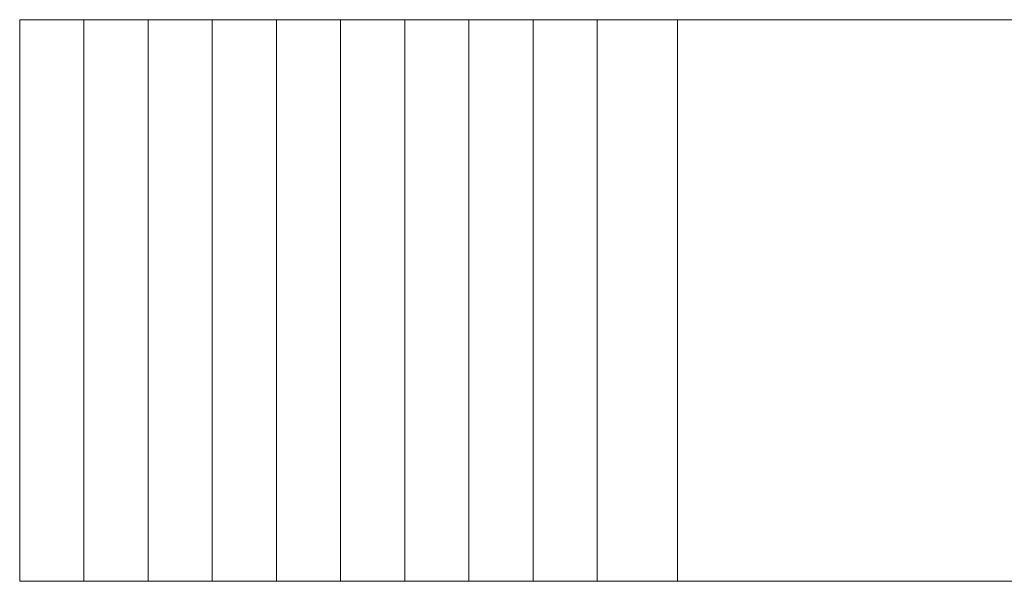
# Model space of a CAD drawing. Header units: inches. Extents: x 15 to 546804, y -66 to 267312.
# Tile 392 of 478: x 433217 to 437053, y 130957 to 133146. Entities that reach past the tile are written whole.
import ezdxf

# ---------------------------------------------------------------- set-up
doc = ezdxf.new("R2010")
doc.units = ezdxf.units.IN
doc.header["$MEASUREMENT"] = 0

msp = doc.modelspace()

# ---------------------------------------------------------------- linework, layer by layer
at = {"color": 7, "lineweight": 20}
for p, q in [((433280.1, 133145.7, 100), (433217, 133145.7, 100)), ((433217, 133145.7, 100), (433217, 133145.7, 475)), ((433217, 133145.7, 475), (433467, 133145.7, 475)), ((433217, 133145.7, 475), (433217, 130956.8, 475)), ((433217, 133145.7, 100), (433217, 130956.8, 100)), ((435467, 133145.7, 3245), (433217, 133145.7, 1670)), ((433217, 133145.7, 1670), (433217, 133145.7, 1690)), ((435467, 133145.7, 3265), (433217, 133145.7, 1690)), ((433217, 133145.7, 1670), (435467, 133145.7, 3245)), ((433217, 133145.7, 475), (433217.1, 133145.7, 475)), ((433217, 133145.7, 475), (433217, 133145.7, 1670)), ((433565.8, 133145.7, 300), (433217.1, 133145.7, 300)), ((433217.1, 133145.7, 300), (433217.1, 133145.7, 475)), ((433217.1, 133145.7, 1690), (433217.1, 133145.7, 300)), ((435780.1, 133145.7, 1850), (433280.1, 133145.7, 100)), ((433467, 133145.7, 475), (433467, 133145.7, 650)), ((433467, 133145.7, 650), (433717, 133145.7, 650)), ((433467, 133145.7, 650), (433467, 130956.8, 650)), ((433467, 133145.7, 475), (433467, 130956.8, 475)), ((435780.1, 133145.7, 1850), (433565.8, 133145.7, 300)), ((433717, 133145.7, 650), (433717, 133145.7, 825)), ((433967, 133145.7, 825), (433717, 133145.7, 825)), ((433717, 133145.7, 825), (433717, 130956.8, 825)), ((433717, 133145.7, 650), (433717, 130956.8, 650)), ((434217, 133145.7, 1000), (433967, 133145.7, 1000)), ((433967, 133145.7, 1000), (433967, 130956.8, 1000)), ((433967, 133145.7, 1000), (433967, 133145.7, 825)), ((433967, 133145.7, 825), (433967, 130956.8, 825)), ((434467, 133145.7, 1175), (434217, 133145.7, 1175)), ((434217, 133145.7, 1175), (434217, 130956.8, 1175)), ((434217, 133145.7, 1175), (434217, 133145.7, 1000)), ((434217, 133145.7, 1000), (434217, 130956.8, 1000)), ((434717, 133145.7, 1350), (434467, 133145.7, 1350)), ((434467, 133145.7, 1350), (434467, 130956.8, 1350)), ((434467, 133145.7, 1350), (434467, 133145.7, 1175)), ((434467, 133145.7, 1175), (434467, 130956.8, 1175)), ((434967, 133145.7, 1525), (434717, 133145.7, 1525)), ((434717, 133145.7, 1525), (434717, 130956.8, 1525)), ((434717, 133145.7, 1525), (434717, 133145.7, 1350)), ((434717, 133145.7, 1350), (434717, 130956.8, 1350)), ((435217, 133145.7, 1700), (434967, 133145.7, 1700)), ((434967, 133145.7, 1700), (434967, 130956.8, 1700)), ((434967, 133145.7, 1700), (434967, 133145.7, 1525)), ((434967, 133145.7, 1525), (434967, 130956.8, 1525)), ((435467, 133145.7, 1875), (435217, 133145.7, 1875)), ((435217, 133145.7, 1875), (435217, 130956.8, 1875)), ((435217, 133145.7, 1875), (435217, 133145.7, 1700)), ((435217, 133145.7, 1700), (435217, 130956.8, 1700)), ((435967, 133145.7, 2050), (435467, 133145.7, 2050)), ((435467, 133145.7, 2050), (435467, 130956.8, 2050)), ((435467, 133145.7, 2050), (435467, 133145.7, 1875)), ((435467, 133145.7, 1875), (435467, 130956.8, 1875)), ((437038.2, 133145.7, 3245), (435467, 133145.7, 3245)), ((437038.2, 133145.7, 3265), (435467, 133145.7, 3265)), ((437038.2, 133145.7, 3245), (435467, 133145.7, 3245)), ((435967, 133145.7, 1850), (435780.1, 133145.7, 1850)), ((435780.1, 133145.7, 1850), (435780.1, 130956.8, 1850)), ((437101.2, 133145.7, 1850), (435780.1, 133145.7, 1850)), ((435967, 133145.7, 1850), (435967, 133145.7, 2050)), ((435967, 133145.7, 1850), (435967, 133145.7, 2050)), ((436538.2, 133145.7, 1850), (435967, 133145.7, 1850)), ((436538.2, 133145.7, 2050), (435967, 133145.7, 2050)), ((436538.2, 133145.7, 1850), (436538.2, 133145.7, 2050)), ((437086.1, 133145.7, 3278.5), (437038.2, 133145.7, 3245)), ((437086.1, 133145.7, 3298.5), (437038.2, 133145.7, 3265)), ((437038.2, 133145.7, 3245), (437086.1, 133145.7, 3278.5)), ((433217, 130956.8, 475), (433467, 130956.8, 475)), ((433217, 130956.8, 100), (433217, 130956.8, 475)), ((433280.1, 130956.8, 100), (433217, 130956.8, 100)), ((433217, 130956.8, 1670), (433217, 130956.8, 1690)), ((435467, 130956.8, 3245), (433217, 130956.8, 1670)), ((435467, 130956.8, 3265), (433217, 130956.8, 1690)), ((433217, 130956.8, 1670), (435467, 130956.8, 3245)), ((433217, 130956.8, 1670), (433217, 130956.8, 475)), ((433217, 130956.8, 475), (433217.1, 130956.8, 475)), ((433217, 130956.8, 300), (433217, 130956.8, 1690)), ((433217.1, 130956.8, 300), (433217.1, 130956.8, 475)), ((433565.8, 130956.8, 300), (433217.1, 130956.8, 300)), ((435780.1, 130956.8, 1850), (433280.1, 130956.8, 100)), ((433467, 130956.8, 650), (433717, 130956.8, 650)), ((433467, 130956.8, 475), (433467, 130956.8, 650)), ((435780.1, 130956.8, 1850), (433565.8, 130956.8, 300)), ((433717, 130956.8, 825), (433967, 130956.8, 825)), ((433717, 130956.8, 650), (433717, 130956.8, 825)), ((433967, 130956.8, 1000), (434217, 130956.8, 1000)), ((433967, 130956.8, 825), (433967, 130956.8, 1000)), ((434217, 130956.8, 1175), (434467, 130956.8, 1175)), ((434217, 130956.8, 1000), (434217, 130956.8, 1175)), ((434467, 130956.8, 1350), (434717, 130956.8, 1350)), ((434467, 130956.8, 1175), (434467, 130956.8, 1350)), ((434717, 130956.8, 1525), (434967, 130956.8, 1525)), ((434717, 130956.8, 1350), (434717, 130956.8, 1525)), ((434967, 130956.8, 1700), (435217, 130956.8, 1700)), ((434967, 130956.8, 1525), (434967, 130956.8, 1700)), ((435217, 130956.8, 1875), (435467, 130956.8, 1875)), ((435217, 130956.8, 1700), (435217, 130956.8, 1875)), ((435467, 130956.8, 2050), (435967, 130956.8, 2050)), ((435467, 130956.8, 1875), (435467, 130956.8, 2050)), ((437038.2, 130956.8, 3245), (435467, 130956.8, 3245)), ((437038.2, 130956.8, 3265), (435467, 130956.8, 3265)), ((437038.2, 130956.8, 3245), (435467, 130956.8, 3245)), ((435967, 130956.8, 1850), (435780.1, 130956.8, 1850)), ((437101.2, 130956.8, 1850), (435780.1, 130956.8, 1850)), ((435967, 130956.8, 2050), (435967, 130956.8, 1850)), ((435967, 130956.8, 2050), (435967, 130956.8, 1850)), ((436538.2, 130956.8, 1850), (435967, 130956.8, 1850)), ((436538.2, 130956.8, 2050), (435967, 130956.8, 2050)), ((436538.2, 130956.8, 2050), (436538.2, 130956.8, 1850))]:
    msp.add_line(p, q, dxfattribs=at)
for points, invisible_edges in [([(433467, 133145.7, 475), (433217, 133145.7, 100), (433217, 133145.7, 475)], 1), ([(433217, 133145.7, 100), (433467, 133145.7, 475), (433280.1, 133145.7, 100)], 3), ([(433217, 130956.8, 475), (433467, 133145.7, 475), (433217, 133145.7, 475)], 1), ([(433467, 133145.7, 475), (433217, 130956.8, 475), (433467, 130956.8, 475)], 1), ([(433217, 130956.8, 475), (433217, 133145.7, 100), (433217, 130956.8, 100)], 1), ([(433217, 133145.7, 100), (433217, 130956.8, 475), (433217, 133145.7, 475)], 1), ([(433217, 133145.7, 100), (433280.1, 130956.8, 100), (433217, 130956.8, 100)], 1), ([(435467, 133145.7, 3245), (433217, 133145.7, 1690), (433217, 133145.7, 1670)], 1), ([(433217, 133145.7, 1690), (435467, 133145.7, 3245), (435467, 133145.7, 3265)], 3), ([(433217.1, 133145.7, 475), (435780.1, 133145.7, 1850), (433217, 133145.7, 475)], 3), ([(433217, 133145.7, 475), (435780.1, 133145.7, 1850), (433217, 133145.7, 1670)], 3), ([(433217, 133145.7, 1670), (435780.1, 133145.7, 1850), (435467, 133145.7, 3245)], 3), ([(435780.1, 133145.7, 1850), (433217.1, 133145.7, 300), (433565.8, 133145.7, 300)], 1), ([(433217.1, 133145.7, 300), (435780.1, 133145.7, 1850), (433217.1, 133145.7, 475)], 3), ([(433280.1, 133145.7, 100), (433467, 133145.7, 475), (435780.1, 133145.7, 1850)], 3), ([(435780.1, 130956.8, 1850), (433280.1, 133145.7, 100), (435780.1, 133145.7, 1850)], 1), ([(433717, 133145.7, 650), (433467, 133145.7, 475), (433467, 133145.7, 650)], 1), ([(433467, 130956.8, 650), (433717, 133145.7, 650), (433467, 133145.7, 650)], 1), ([(433717, 133145.7, 650), (433467, 130956.8, 650), (433717, 130956.8, 650)], 1), ([(433467, 130956.8, 650), (433467, 133145.7, 475), (433467, 130956.8, 475)], 1), ([(433467, 133145.7, 475), (433467, 130956.8, 650), (433467, 133145.7, 650)], 1), ([(433967, 133145.7, 825), (433717, 133145.7, 650), (433717, 133145.7, 825)], 1), ([(433717, 130956.8, 825), (433967, 133145.7, 825), (433717, 133145.7, 825)], 1), ([(433967, 133145.7, 825), (433717, 130956.8, 825), (433967, 130956.8, 825)], 1), ([(433717, 130956.8, 825), (433717, 133145.7, 650), (433717, 130956.8, 650)], 1), ([(433717, 133145.7, 650), (433717, 130956.8, 825), (433717, 133145.7, 825)], 1), ([(434217, 133145.7, 1000), (433967, 133145.7, 825), (433967, 133145.7, 1000)], 1), ([(433967, 130956.8, 1000), (434217, 133145.7, 1000), (433967, 133145.7, 1000)], 1), ([(434217, 133145.7, 1000), (433967, 130956.8, 1000), (434217, 130956.8, 1000)], 1), ([(433967, 130956.8, 1000), (433967, 133145.7, 825), (433967, 130956.8, 825)], 1), ([(433967, 133145.7, 825), (433967, 130956.8, 1000), (433967, 133145.7, 1000)], 1), ([(434467, 133145.7, 1175), (434217, 133145.7, 1000), (434217, 133145.7, 1175)], 1), ([(434217, 130956.8, 1175), (434467, 133145.7, 1175), (434217, 133145.7, 1175)], 1), ([(434467, 133145.7, 1175), (434217, 130956.8, 1175), (434467, 130956.8, 1175)], 1), ([(434217, 130956.8, 1175), (434217, 133145.7, 1000), (434217, 130956.8, 1000)], 1), ([(434217, 133145.7, 1000), (434217, 130956.8, 1175), (434217, 133145.7, 1175)], 1), ([(434717, 133145.7, 1350), (434467, 133145.7, 1175), (434467, 133145.7, 1350)], 1), ([(434467, 130956.8, 1350), (434717, 133145.7, 1350), (434467, 133145.7, 1350)], 1), ([(434717, 133145.7, 1350), (434467, 130956.8, 1350), (434717, 130956.8, 1350)], 1), ([(434467, 130956.8, 1350), (434467, 133145.7, 1175), (434467, 130956.8, 1175)], 1), ([(434467, 133145.7, 1175), (434467, 130956.8, 1350), (434467, 133145.7, 1350)], 1), ([(434967, 133145.7, 1525), (434717, 133145.7, 1350), (434717, 133145.7, 1525)], 1), ([(434717, 130956.8, 1525), (434967, 133145.7, 1525), (434717, 133145.7, 1525)], 1), ([(434967, 133145.7, 1525), (434717, 130956.8, 1525), (434967, 130956.8, 1525)], 1), ([(434717, 130956.8, 1525), (434717, 133145.7, 1350), (434717, 130956.8, 1350)], 1), ([(434717, 133145.7, 1350), (434717, 130956.8, 1525), (434717, 133145.7, 1525)], 1), ([(435217, 133145.7, 1700), (434967, 133145.7, 1525), (434967, 133145.7, 1700)], 1), ([(434967, 130956.8, 1700), (435217, 133145.7, 1700), (434967, 133145.7, 1700)], 1), ([(435217, 133145.7, 1700), (434967, 130956.8, 1700), (435217, 130956.8, 1700)], 1), ([(434967, 130956.8, 1700), (434967, 133145.7, 1525), (434967, 130956.8, 1525)], 1), ([(434967, 133145.7, 1525), (434967, 130956.8, 1700), (434967, 133145.7, 1700)], 1), ([(435467, 133145.7, 1875), (435217, 133145.7, 1700), (435217, 133145.7, 1875)], 1), ([(435217, 130956.8, 1875), (435467, 133145.7, 1875), (435217, 133145.7, 1875)], 1), ([(435467, 133145.7, 1875), (435217, 130956.8, 1875), (435467, 130956.8, 1875)], 1), ([(435217, 130956.8, 1875), (435217, 133145.7, 1700), (435217, 130956.8, 1700)], 1), ([(435217, 133145.7, 1700), (435217, 130956.8, 1875), (435217, 133145.7, 1875)], 1), ([(435967, 133145.7, 2050), (435467, 133145.7, 1875), (435467, 133145.7, 2050)], 1), ([(435467, 130956.8, 2050), (435967, 133145.7, 2050), (435467, 133145.7, 2050)], 1), ([(435467, 130956.8, 2050), (435467, 133145.7, 1875), (435467, 130956.8, 1875)], 1), ([(435467, 133145.7, 1875), (435467, 130956.8, 2050), (435467, 133145.7, 2050)], 1), ([(437038.2, 133145.7, 3245), (437038.2, 133145.7, 3265), (435467, 133145.7, 3245)], 3), ([(435467, 133145.7, 3265), (435467, 133145.7, 3245), (437038.2, 133145.7, 3265)], 3), ([(435467, 133145.7, 3245), (435780.1, 133145.7, 1850), (437038.2, 133145.7, 3245)], 3), ([(435780.1, 133145.7, 1850), (435967, 133145.7, 2050), (435967, 133145.7, 1850)], 1), ([(435780.1, 133145.7, 1850), (435967, 130956.8, 1850), (435780.1, 130956.8, 1850)], 1), ([(435967, 133145.7, 2050), (436538.2, 133145.7, 1850), (435967, 133145.7, 1850)], 1), ([(436538.2, 133145.7, 1850), (435967, 133145.7, 2050), (436538.2, 133145.7, 2050)], 1), ([(433280.1, 130956.8, 100), (433217, 130956.8, 475), (433217, 130956.8, 100)], 1), ([(433217, 130956.8, 475), (433280.1, 130956.8, 100), (433467, 130956.8, 475)], 3), ([(433217, 130956.8, 1690), (435467, 130956.8, 3245), (433217, 130956.8, 1670)], 1), ([(435467, 130956.8, 3245), (433217, 130956.8, 1690), (435467, 130956.8, 3265)], 13), ([(435780.1, 130956.8, 1850), (433217.1, 130956.8, 475), (433217, 130956.8, 475)], 13), ([(435780.1, 130956.8, 1850), (433217, 130956.8, 475), (433217, 130956.8, 1670)], 13), ([(435780.1, 130956.8, 1850), (433217, 130956.8, 1670), (435467, 130956.8, 3245)], 13), ([(433217.1, 130956.8, 475), (433565.8, 130956.8, 300), (433217.1, 130956.8, 300)], 1), ([(433565.8, 130956.8, 300), (433217.1, 130956.8, 475), (435780.1, 130956.8, 1850)], 3), ([(433467, 130956.8, 475), (433280.1, 130956.8, 100), (435780.1, 130956.8, 1850)], 13), ([(433467, 130956.8, 475), (433717, 130956.8, 650), (433467, 130956.8, 650)], 1), ([(433717, 130956.8, 650), (433967, 130956.8, 825), (433717, 130956.8, 825)], 1), ([(433967, 130956.8, 825), (434217, 130956.8, 1000), (433967, 130956.8, 1000)], 1), ([(434217, 130956.8, 1000), (434467, 130956.8, 1175), (434217, 130956.8, 1175)], 1), ([(434467, 130956.8, 1175), (434717, 130956.8, 1350), (434467, 130956.8, 1350)], 1), ([(434717, 130956.8, 1350), (434967, 130956.8, 1525), (434717, 130956.8, 1525)], 1), ([(434967, 130956.8, 1525), (435217, 130956.8, 1700), (434967, 130956.8, 1700)], 1), ([(435217, 130956.8, 1700), (435780.1, 130956.8, 1850), (435217, 130956.8, 1875)], 3), ([(435217, 130956.8, 1875), (435780.1, 130956.8, 1850), (435467, 130956.8, 1875)], 3), ([(435467, 130956.8, 1875), (435780.1, 130956.8, 1850), (435467, 130956.8, 2050)], 3), ([(435467, 130956.8, 2050), (435780.1, 130956.8, 1850), (435967, 130956.8, 2050)], 3), ([(435467, 130956.8, 3245), (435467, 130956.8, 3265), (437038.2, 130956.8, 3245)], 3), ([(437038.2, 130956.8, 3245), (435467, 130956.8, 3265), (437038.2, 130956.8, 3265)], 13), ([(437038.2, 130956.8, 3245), (435780.1, 130956.8, 1850), (435467, 130956.8, 3245)], 3), ([(435967, 130956.8, 2050), (435780.1, 130956.8, 1850), (435967, 130956.8, 1850)], 1), ([(436538.2, 130956.8, 2050), (435967, 130956.8, 1850), (436538.2, 130956.8, 1850)], 1), ([(435967, 130956.8, 1850), (436538.2, 130956.8, 2050), (435967, 130956.8, 2050)], 1)]:
    msp.add_3dface(points, dxfattribs=dict(at, invisible_edges=invisible_edges))

doc.saveas('drawing.dxf')
